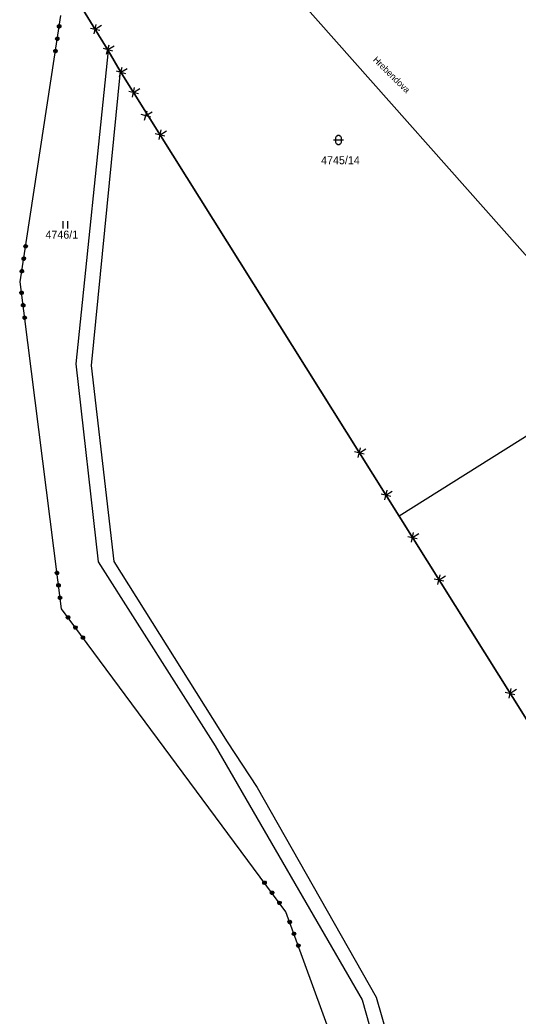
# Model space of a CAD drawing. Extents: x -266179 to -264727, y -1243225 to -1241702.
# Drawn here: x -265733.1 to -265633.4, y -1242285.7 to -1242086.5 of the extents above; entities that cross this region are included whole.
import ezdxf

# ---------------------------------------------------------------- set-up
doc = ezdxf.new("R2010")
doc.units = 0
for name, color, linetype in [('Vrstva 1', 7, 'Continuous'), ('Vrstva 19', 7, 'Continuous'), ('Vrstva 21', 7, 'Continuous'), ('Vrstva 22', 7, 'Continuous')]:
    doc.layers.add(name, color=color, linetype=linetype)

msp = doc.modelspace()

# ---------------------------------------------------------------- linework, layer by layer
at = {"layer": 'Vrstva 1'}
for p, q in [((-265695.09, -1242062.32), (-265623.68, -1242142.89)), ((-265728.73, -1242071.12), (-265715.42, -1242092.63)), ((-265733.05, -1242138.92), (-265724.93, -1242085.65)), ((-265715.42, -1242092.63), (-265721.89, -1242155.26)), ((-265715.42, -1242092.63), (-265713.03, -1242096.78)), ((-265713.03, -1242096.78), (-265718.82, -1242155.6)), ((-265713.03, -1242096.78), (-265657.22, -1242185.77)), ((-265724.53, -1242126.76), (-265724.53, -1242128.26)), ((-265723.53, -1242128.26), (-265723.53, -1242126.76)), ((-265724.8, -1242204.25), (-265733.05, -1242138.92)), ((-265721.89, -1242155.26), (-265717.44, -1242194.88)), ((-265718.82, -1242155.6), (-265714.35, -1242194.8)), ((-265630.67, -1242169.12), (-265657.22, -1242185.77)), ((-265657.22, -1242185.77), (-265627.06, -1242233.87)), ((-265717.44, -1242194.88), (-265694.02, -1242231.69)), ((-265714.35, -1242194.8), (-265691.66, -1242230.9)), ((-265679.88, -1242264.84), (-265724.8, -1242204.25)), ((-265694.02, -1242231.69), (-265664.64, -1242282.44)), ((-265691.66, -1242230.9), (-265685.67, -1242239.99)), ((-265685.67, -1242239.99), (-265661.85, -1242281.93)), ((-265660.01, -1242319.47), (-265679.88, -1242264.84)), ((-265664.64, -1242282.44), (-265654.16, -1242318.91)), ((-265661.85, -1242281.93), (-265651.12, -1242318.91))]:
    msp.add_line(p, q, dxfattribs=at)
msp.add_lwpolyline([(-265670.37, -1242110.53), (-265669.1, -1242110.53), (-265668.37, -1242110.53)], dxfattribs=at)
msp.add_lwpolyline([(-265669.87, -1242110.03), (-265669.77, -1242109.74), (-265669.52, -1242109.56), (-265669.21, -1242109.56), (-265668.96, -1242109.74), (-265668.86, -1242110.03), (-265668.86, -1242111.03), (-265668.96, -1242111.32), (-265669.21, -1242111.5), (-265669.52, -1242111.5), (-265669.77, -1242111.32), (-265669.87, -1242111.03)], close=True, dxfattribs=at)
at = {"layer": 'Vrstva 19'}
for p, q in [((-265733.05, -1242138.92), (-265724.93, -1242085.65)), ((-265724.8, -1242204.25), (-265733.05, -1242138.92)), ((-265679.88, -1242264.84), (-265724.8, -1242204.25)), ((-265660.01, -1242319.47), (-265679.88, -1242264.84))]:
    msp.add_line(p, q, dxfattribs=at)
for points in [[(-265725.557, -1242087.628), (-265725.34, -1242087.469), (-265725.073, -1242087.51), (-265724.914, -1242087.726), (-265724.954, -1242087.993), (-265725.171, -1242088.152), (-265725.438, -1242088.112), (-265725.597, -1242087.895), (-265725.557, -1242087.628), (-265725.523, -1242087.674), (-265725.559, -1242087.911), (-265725.489, -1242087.982), (-265725.432, -1242087.607), (-265725.341, -1242087.54), (-265725.419, -1242088.054), (-265725.34, -1242088.066), (-265725.262, -1242087.552), (-265725.183, -1242087.564), (-265725.261, -1242088.078), (-265725.183, -1242088.1), (-265725.105, -1242087.586), (-265725.032, -1242087.637), (-265725.093, -1242088.043), (-265725.007, -1242088.005), (-265724.971, -1242087.768)], [(-265725.934, -1242090.11), (-265725.717, -1242089.951), (-265725.45, -1242089.991), (-265725.291, -1242090.207), (-265725.332, -1242090.474), (-265725.548, -1242090.634), (-265725.815, -1242090.593), (-265725.974, -1242090.377), (-265725.934, -1242090.11), (-265725.896, -1242090.126), (-265725.932, -1242090.363), (-265725.865, -1242090.454), (-265725.804, -1242090.059), (-265725.713, -1242089.992), (-265725.797, -1242090.545), (-265725.718, -1242090.557), (-265725.634, -1242090.004), (-265725.555, -1242090.016), (-265725.639, -1242090.569), (-265725.56, -1242090.581), (-265725.476, -1242090.028), (-265725.409, -1242090.119), (-265725.469, -1242090.514), (-265725.378, -1242090.447), (-265725.342, -1242090.21)], [(-265726.311, -1242092.591), (-265726.094, -1242092.432), (-265725.827, -1242092.473), (-265725.668, -1242092.689), (-265725.709, -1242092.956), (-265725.925, -1242093.115), (-265726.192, -1242093.075), (-265726.351, -1242092.858), (-265726.311, -1242092.591), (-265726.27, -1242092.587), (-265726.306, -1242092.825), (-265726.239, -1242092.916), (-265726.178, -1242092.52), (-265726.09, -1242092.473), (-265726.172, -1242093.007), (-265726.092, -1242093.019), (-265726.013, -1242092.495), (-265725.932, -1242092.497), (-265726.012, -1242093.021), (-265725.933, -1242093.033), (-265725.853, -1242092.509), (-265725.782, -1242092.571), (-265725.846, -1242092.996), (-265725.757, -1242092.939), (-265725.714, -1242092.662)], [(-265732.26, -1242131.606), (-265732.044, -1242131.446), (-265731.777, -1242131.487), (-265731.617, -1242131.703), (-265731.658, -1242131.97), (-265731.874, -1242132.13), (-265732.141, -1242132.089), (-265732.301, -1242131.873), (-265732.26, -1242131.606), (-265732.226, -1242131.651), (-265732.263, -1242131.889), (-265732.192, -1242131.96), (-265732.135, -1242131.584), (-265732.044, -1242131.517), (-265732.122, -1242132.031), (-265732.043, -1242132.043), (-265731.965, -1242131.529), (-265731.886, -1242131.541), (-265731.964, -1242132.055), (-265731.887, -1242132.077), (-265731.808, -1242131.563), (-265731.735, -1242131.615), (-265731.797, -1242132.02), (-265731.71, -1242131.983), (-265731.674, -1242131.745)], [(-265732.637, -1242134.087), (-265732.421, -1242133.928), (-265732.154, -1242133.968), (-265731.994, -1242134.185), (-265732.035, -1242134.452), (-265732.251, -1242134.611), (-265732.518, -1242134.571), (-265732.678, -1242134.354), (-265732.637, -1242134.087), (-265732.599, -1242134.103), (-265732.635, -1242134.34), (-265732.568, -1242134.431), (-265732.508, -1242134.036), (-265732.417, -1242133.969), (-265732.501, -1242134.523), (-265732.422, -1242134.535), (-265732.338, -1242133.981), (-265732.259, -1242133.993), (-265732.343, -1242134.547), (-265732.264, -1242134.559), (-265732.18, -1242134.005), (-265732.112, -1242134.096), (-265732.173, -1242134.492), (-265732.081, -1242134.424), (-265732.045, -1242134.187)], [(-265733.014, -1242136.569), (-265732.798, -1242136.409), (-265732.531, -1242136.45), (-265732.372, -1242136.666), (-265732.412, -1242136.933), (-265732.628, -1242137.093), (-265732.895, -1242137.052), (-265733.055, -1242136.836), (-265733.014, -1242136.569), (-265732.973, -1242136.565), (-265733.009, -1242136.802), (-265732.942, -1242136.893), (-265732.882, -1242136.498), (-265732.794, -1242136.45), (-265732.875, -1242136.984), (-265732.796, -1242136.996), (-265732.716, -1242136.472), (-265732.636, -1242136.474), (-265732.715, -1242136.998), (-265732.636, -1242137.01), (-265732.557, -1242136.487), (-265732.485, -1242136.548), (-265732.55, -1242136.973), (-265732.46, -1242136.916), (-265732.418, -1242136.639)], [(-265733.11, -1242140.994), (-265732.945, -1242140.781), (-265732.677, -1242140.748), (-265732.465, -1242140.913), (-265732.431, -1242141.18), (-265732.596, -1242141.393), (-265732.864, -1242141.426), (-265733.076, -1242141.262), (-265733.11, -1242140.994), (-265733.065, -1242141.028), (-265733.035, -1242141.266), (-265732.948, -1242141.316), (-265732.996, -1242140.939), (-265732.926, -1242140.85), (-265732.861, -1242141.366), (-265732.782, -1242141.356), (-265732.847, -1242140.84), (-265732.767, -1242140.83), (-265732.702, -1242141.346), (-265732.622, -1242141.346), (-265732.687, -1242140.83), (-265732.602, -1242140.859), (-265732.551, -1242141.266), (-265732.478, -1242141.206), (-265732.508, -1242140.968)], [(-265732.796, -1242143.484), (-265732.631, -1242143.272), (-265732.363, -1242143.238), (-265732.151, -1242143.403), (-265732.118, -1242143.671), (-265732.282, -1242143.883), (-265732.55, -1242143.917), (-265732.762, -1242143.752), (-265732.796, -1242143.484), (-265732.755, -1242143.489), (-265732.725, -1242143.727), (-265732.636, -1242143.796), (-265732.686, -1242143.4), (-265732.616, -1242143.31), (-265732.546, -1242143.866), (-265732.467, -1242143.856), (-265732.537, -1242143.3), (-265732.458, -1242143.29), (-265732.388, -1242143.846), (-265732.308, -1242143.836), (-265732.378, -1242143.28), (-265732.289, -1242143.35), (-265732.239, -1242143.747), (-265732.17, -1242143.657), (-265732.2, -1242143.419)], [(-265732.483, -1242145.974), (-265732.318, -1242145.762), (-265732.05, -1242145.728), (-265731.838, -1242145.893), (-265731.804, -1242146.161), (-265731.969, -1242146.373), (-265732.237, -1242146.407), (-265732.449, -1242146.242), (-265732.483, -1242145.974), (-265732.444, -1242145.959), (-265732.414, -1242146.198), (-265732.325, -1242146.267), (-265732.375, -1242145.87), (-265732.303, -1242145.801), (-265732.236, -1242146.336), (-265732.156, -1242146.326), (-265732.222, -1242145.801), (-265732.144, -1242145.781), (-265732.078, -1242146.306), (-265731.999, -1242146.296), (-265732.065, -1242145.771), (-265731.979, -1242145.81), (-265731.926, -1242146.237), (-265731.855, -1242146.157), (-265731.89, -1242145.88)], [(-265726.037, -1242196.998), (-265725.872, -1242196.785), (-265725.605, -1242196.752), (-265725.392, -1242196.917), (-265725.359, -1242197.184), (-265725.523, -1242197.397), (-265725.791, -1242197.43), (-265726.004, -1242197.266), (-265726.037, -1242196.998), (-265725.993, -1242197.032), (-265725.963, -1242197.271), (-265725.876, -1242197.32), (-265725.923, -1242196.943), (-265725.854, -1242196.854), (-265725.789, -1242197.37), (-265725.71, -1242197.36), (-265725.774, -1242196.844), (-265725.695, -1242196.834), (-265725.63, -1242197.35), (-265725.55, -1242197.35), (-265725.614, -1242196.834), (-265725.53, -1242196.863), (-265725.479, -1242197.27), (-265725.406, -1242197.211), (-265725.436, -1242196.972)], [(-265725.724, -1242199.488), (-265725.559, -1242199.276), (-265725.291, -1242199.242), (-265725.079, -1242199.407), (-265725.045, -1242199.675), (-265725.21, -1242199.887), (-265725.478, -1242199.921), (-265725.69, -1242199.756), (-265725.724, -1242199.488), (-265725.683, -1242199.493), (-265725.653, -1242199.731), (-265725.564, -1242199.801), (-265725.614, -1242199.404), (-265725.544, -1242199.314), (-265725.474, -1242199.87), (-265725.395, -1242199.86), (-265725.465, -1242199.304), (-265725.385, -1242199.294), (-265725.315, -1242199.85), (-265725.236, -1242199.84), (-265725.306, -1242199.284), (-265725.217, -1242199.354), (-265725.167, -1242199.751), (-265725.097, -1242199.661), (-265725.127, -1242199.423)], [(-265725.41, -1242201.978), (-265725.246, -1242201.766), (-265724.978, -1242201.732), (-265724.765, -1242201.897), (-265724.732, -1242202.165), (-265724.897, -1242202.377), (-265725.164, -1242202.411), (-265725.377, -1242202.246), (-265725.41, -1242201.978), (-265725.372, -1242201.964), (-265725.342, -1242202.202), (-265725.253, -1242202.271), (-265725.303, -1242201.874), (-265725.231, -1242201.805), (-265725.163, -1242202.34), (-265725.084, -1242202.33), (-265725.15, -1242201.805), (-265725.072, -1242201.785), (-265725.006, -1242202.311), (-265724.926, -1242202.301), (-265724.993, -1242201.775), (-265724.907, -1242201.814), (-265724.853, -1242202.241), (-265724.783, -1242202.161), (-265724.818, -1242201.884)], [(-265723.837, -1242206.088), (-265723.797, -1242205.822), (-265723.58, -1242205.661), (-265723.315, -1242205.701), (-265723.154, -1242205.917), (-265723.193, -1242206.183), (-265723.41, -1242206.344), (-265723.676, -1242206.305), (-265723.837, -1242206.088), (-265723.781, -1242206.096), (-265723.638, -1242206.289), (-265723.538, -1242206.289), (-265723.764, -1242205.984), (-265723.747, -1242205.872), (-265723.438, -1242206.29), (-265723.373, -1242206.242), (-265723.683, -1242205.825), (-265723.619, -1242205.777), (-265723.309, -1242206.195), (-265723.239, -1242206.155), (-265723.549, -1242205.737), (-265723.461, -1242205.722), (-265723.216, -1242206.051), (-265723.182, -1242205.963), (-265723.325, -1242205.771)], [(-265722.341, -1242208.104), (-265722.302, -1242207.838), (-265722.085, -1242207.677), (-265721.819, -1242207.717), (-265721.658, -1242207.933), (-265721.698, -1242208.199), (-265721.915, -1242208.36), (-265722.18, -1242208.321), (-265722.341, -1242208.104), (-265722.303, -1242208.088), (-265722.16, -1242208.281), (-265722.048, -1242208.297), (-265722.287, -1242207.976), (-265722.27, -1242207.864), (-265721.936, -1242208.314), (-265721.872, -1242208.266), (-265722.206, -1242207.816), (-265722.142, -1242207.769), (-265721.808, -1242208.219), (-265721.744, -1242208.171), (-265722.077, -1242207.721), (-265721.965, -1242207.738), (-265721.727, -1242208.059), (-265721.71, -1242207.947), (-265721.853, -1242207.754)], [(-265720.846, -1242210.12), (-265720.807, -1242209.854), (-265720.59, -1242209.693), (-265720.324, -1242209.732), (-265720.163, -1242209.949), (-265720.202, -1242210.215), (-265720.419, -1242210.376), (-265720.685, -1242210.337), (-265720.846, -1242210.12), (-265720.82, -1242210.088), (-265720.677, -1242210.281), (-265720.565, -1242210.297), (-265720.803, -1242209.976), (-265720.775, -1242209.88), (-265720.453, -1242210.314), (-265720.389, -1242210.266), (-265720.704, -1242209.84), (-265720.646, -1242209.785), (-265720.33, -1242210.21), (-265720.266, -1242210.163), (-265720.582, -1242209.737), (-265720.488, -1242209.73), (-265720.232, -1242210.075), (-265720.209, -1242209.971), (-265720.376, -1242209.746)], [(-265684.515, -1242259.127), (-265684.475, -1242258.861), (-265684.259, -1242258.7), (-265683.993, -1242258.739), (-265683.832, -1242258.956), (-265683.871, -1242259.222), (-265684.088, -1242259.383), (-265684.354, -1242259.344), (-265684.515, -1242259.127), (-265684.459, -1242259.135), (-265684.316, -1242259.328), (-265684.216, -1242259.328), (-265684.442, -1242259.023), (-265684.426, -1242258.911), (-265684.116, -1242259.329), (-265684.052, -1242259.281), (-265684.361, -1242258.863), (-265684.297, -1242258.816), (-265683.987, -1242259.233), (-265683.917, -1242259.194), (-265684.227, -1242258.776), (-265684.139, -1242258.761), (-265683.895, -1242259.09), (-265683.86, -1242259.002), (-265684.003, -1242258.809)], [(-265683.02, -1242261.143), (-265682.98, -1242260.877), (-265682.763, -1242260.716), (-265682.497, -1242260.755), (-265682.337, -1242260.972), (-265682.376, -1242261.238), (-265682.593, -1242261.399), (-265682.859, -1242261.359), (-265683.02, -1242261.143), (-265682.981, -1242261.127), (-265682.838, -1242261.32), (-265682.727, -1242261.336), (-265682.965, -1242261.015), (-265682.948, -1242260.903), (-265682.615, -1242261.353), (-265682.55, -1242261.305), (-265682.884, -1242260.855), (-265682.82, -1242260.808), (-265682.486, -1242261.257), (-265682.422, -1242261.21), (-265682.756, -1242260.76), (-265682.644, -1242260.777), (-265682.405, -1242261.098), (-265682.389, -1242260.986), (-265682.532, -1242260.793)], [(-265681.524, -1242263.159), (-265681.485, -1242262.893), (-265681.268, -1242262.732), (-265681.002, -1242262.771), (-265680.841, -1242262.988), (-265680.881, -1242263.254), (-265681.098, -1242263.415), (-265681.363, -1242263.375), (-265681.524, -1242263.159), (-265681.498, -1242263.127), (-265681.355, -1242263.319), (-265681.243, -1242263.336), (-265681.481, -1242263.015), (-265681.453, -1242262.919), (-265681.131, -1242263.353), (-265681.067, -1242263.305), (-265681.383, -1242262.879), (-265681.324, -1242262.824), (-265681.009, -1242263.249), (-265680.944, -1242263.202), (-265681.26, -1242262.776), (-265681.166, -1242262.768), (-265680.91, -1242263.114), (-265680.887, -1242263.01), (-265681.054, -1242262.785)], [(-265679.481, -1242266.876), (-265679.367, -1242266.633), (-265679.114, -1242266.54), (-265678.87, -1242266.654), (-265678.778, -1242266.908), (-265678.891, -1242267.151), (-265679.145, -1242267.244), (-265679.388, -1242267.13), (-265679.481, -1242266.876), (-265679.43, -1242266.9), (-265679.347, -1242267.126), (-265679.252, -1242267.155), (-265679.382, -1242266.798), (-265679.334, -1242266.695), (-265679.156, -1242267.184), (-265679.081, -1242267.156), (-265679.259, -1242266.668), (-265679.184, -1242266.64), (-265679.006, -1242267.129), (-265678.927, -1242267.111), (-265679.105, -1242266.622), (-265679.016, -1242266.633), (-265678.876, -1242267.018), (-265678.818, -1242266.944), (-265678.9, -1242266.718)], [(-265678.622, -1242269.235), (-265678.509, -1242268.991), (-265678.255, -1242268.899), (-265678.011, -1242269.012), (-265677.919, -1242269.266), (-265678.032, -1242269.51), (-265678.286, -1242269.602), (-265678.53, -1242269.489), (-265678.622, -1242269.235), (-265678.581, -1242269.231), (-265678.499, -1242269.456), (-265678.396, -1242269.504), (-265678.533, -1242269.128), (-265678.485, -1242269.025), (-265678.294, -1242269.552), (-265678.219, -1242269.524), (-265678.41, -1242268.998), (-265678.335, -1242268.971), (-265678.144, -1242269.497), (-265678.068, -1242269.47), (-265678.26, -1242268.943), (-265678.157, -1242268.991), (-265678.021, -1242269.367), (-265677.973, -1242269.264), (-265678.055, -1242269.039)], [(-265677.763, -1242271.593), (-265677.65, -1242271.35), (-265677.396, -1242271.257), (-265677.153, -1242271.371), (-265677.06, -1242271.625), (-265677.174, -1242271.868), (-265677.427, -1242271.961), (-265677.671, -1242271.847), (-265677.763, -1242271.593), (-265677.729, -1242271.57), (-265677.647, -1242271.796), (-265677.544, -1242271.844), (-265677.681, -1242271.468), (-265677.627, -1242271.384), (-265677.442, -1242271.891), (-265677.367, -1242271.864), (-265677.548, -1242271.366), (-265677.476, -1242271.329), (-265677.295, -1242271.827), (-265677.22, -1242271.8), (-265677.401, -1242271.302), (-265677.309, -1242271.321), (-265677.162, -1242271.726), (-265677.111, -1242271.632), (-265677.206, -1242271.369)]]:
    msp.add_lwpolyline(points, dxfattribs=at)
at = {"layer": 'Vrstva 21'}
for p, q in [((-265728.73, -1242071.12), (-265715.42, -1242092.63)), ((-265715.42, -1242092.63), (-265728.73, -1242071.12)), ((-265733.05, -1242138.92), (-265724.93, -1242085.65)), ((-265719.014, -1242088.151), (-265717.087, -1242088.605)), ((-265718.277, -1242089.342), (-265717.824, -1242087.414)), ((-265718.051, -1242088.378), (-265716.775, -1242087.589)), ((-265716.482, -1242092.19), (-265714.571, -1242092.705)), ((-265715.784, -1242093.404), (-265715.269, -1242091.492)), ((-265715.527, -1242092.448), (-265714.227, -1242091.7)), ((-265715.42, -1242092.63), (-265713.03, -1242096.78)), ((-265713.03, -1242096.78), (-265715.42, -1242092.63)), ((-265713.879, -1242096.705), (-265711.968, -1242097.22)), ((-265713.181, -1242097.918), (-265712.666, -1242096.006)), ((-265713.03, -1242096.78), (-265657.22, -1242185.77)), ((-265657.22, -1242185.77), (-265713.03, -1242096.78)), ((-265712.923, -1242096.962), (-265711.623, -1242096.214)), ((-265711.339, -1242100.795), (-265709.409, -1242101.237)), ((-265710.595, -1242101.981), (-265710.153, -1242100.051)), ((-265710.374, -1242101.016), (-265709.103, -1242100.219)), ((-265708.193, -1242106.585), (-265707.678, -1242104.673)), ((-265707.935, -1242105.629), (-265706.635, -1242104.881)), ((-265708.891, -1242105.372), (-265706.98, -1242105.887)), ((-265705.281, -1242110.452), (-265704.839, -1242108.523)), ((-265705.06, -1242109.488), (-265703.789, -1242108.69)), ((-265706.025, -1242109.266), (-265704.095, -1242109.709)), ((-265724.8, -1242204.25), (-265733.05, -1242138.92)), ((-265666.155, -1242172.841), (-265664.225, -1242173.284)), ((-265665.411, -1242174.027), (-265664.969, -1242172.098)), ((-265665.19, -1242173.062), (-265663.919, -1242172.265)), ((-265660.097, -1242182.499), (-265659.655, -1242180.569)), ((-265659.876, -1242181.534), (-265658.606, -1242180.737)), ((-265660.841, -1242181.313), (-265658.911, -1242181.755)), ((-265657.22, -1242185.77), (-265627.06, -1242233.87)), ((-265627.06, -1242233.87), (-265657.22, -1242185.77)), ((-265655.529, -1242189.785), (-265653.6, -1242190.228)), ((-265654.786, -1242190.971), (-265654.343, -1242189.042)), ((-265654.564, -1242190.007), (-265653.294, -1242189.209)), ((-265650.216, -1242198.257), (-265648.286, -1242198.699)), ((-265649.472, -1242199.443), (-265649.03, -1242197.513)), ((-265649.251, -1242198.478), (-265647.98, -1242197.681)), ((-265679.88, -1242264.84), (-265724.8, -1242204.25)), ((-265635.25, -1242222.127), (-265634.808, -1242220.197)), ((-265635.029, -1242221.162), (-265633.758, -1242220.365)), ((-265635.994, -1242220.941), (-265634.064, -1242221.383)), ((-265660.01, -1242319.47), (-265679.88, -1242264.84))]:
    msp.add_line(p, q, dxfattribs=at)

# ---------------------------------------------------------------- texts
at = {"layer": 'Vrstva 1'}
for s, p in [('4745/14', (-265672.848, -1242115.38)), ('4746/1', (-265727.998, -1242130.26))]:
    msp.add_text(s, height=1.6, dxfattribs=at).set_placement(p)
at = {"layer": 'Vrstva 22'}
msp.add_text('Hrebendova', height=1.3, rotation=315.47056, dxfattribs=at).set_placement((-265662.575, -1242094.631))

doc.saveas('drawing.dxf')
